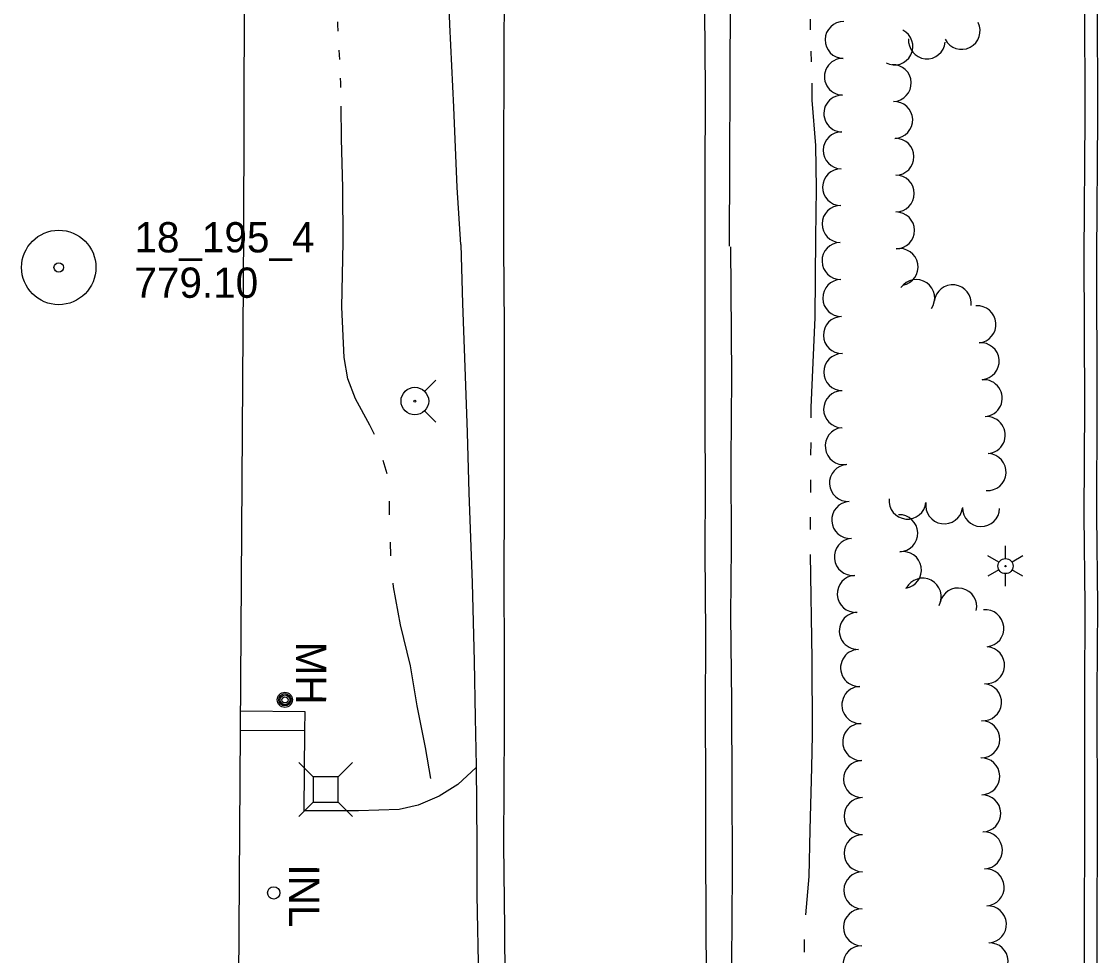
# Model space of a CAD drawing. Extents: x 589250 to 1188077, y 162953 to 363065.
# Drawn here: x 593104.3 to 593317.6, y 184602.8 to 184787.9 of the extents above; entities that cross this region are included whole.
import ezdxf

# ---------------------------------------------------------------- set-up
doc = ezdxf.new("R2010")
doc.units = 0
for name, color, linetype in [('E_DRN', 7, 'Continuous'), ('E_DRN_Text', 7, 'Continuous'), ('E_DWY', 7, 'Continuous'), ('E_LAND_TreeLine_P', 7, 'Continuous'), ('E_LTG', 7, 'Continuous'), ('E_MAP_Limits', 7, 'Continuous'), ('E_MAP_PassPoints', 7, 'Continuous'), ('E_PATH_Sidewalk', 7, 'Continuous'), ('E_RDWY', 7, 'Continuous'), ('E_RDWY_Gravel', 7, 'Continuous'), ('E_UTL_AG_Bold', 7, 'Continuous'), ('E_UTL_MH', 7, 'Continuous'), ('E_UTL_MH_Text', 7, 'Continuous'), ('E_UTL_WHydrant', 7, 'Continuous'), ('E_WTR_FlowLine', 7, 'Continuous')]:
    doc.layers.add(name, color=color, linetype=linetype)

msp = doc.modelspace()

# ---------------------------------------------------------------- linework, layer by layer
at = {"layer": 'E_DRN'}
msp.add_circle((593154.32, 184615.19), 1.22, dxfattribs=at)
at = {"layer": 'E_DWY'}
for p, q in [((593315.1, 184792.7), (593315.15, 184768.86)), ((593317.6, 184792.7), (593317.65, 184768.85)), ((593315.15, 184768.86), (593314.93, 184741.69)), ((593317.65, 184768.85), (593317.43, 184741.67)), ((593314.93, 184741.69), (593315.05, 184711.88)), ((593317.43, 184741.67), (593317.55, 184711.88)), ((593315.05, 184711.88), (593314.96, 184690.08)), ((593317.55, 184711.88), (593317.46, 184690.09)), ((593314.96, 184690.08), (593315.15, 184672.11)), ((593317.46, 184690.09), (593317.65, 184672.11)), ((593315.15, 184672.11), (593315.05, 184654.63)), ((593317.65, 184672.11), (593317.55, 184654.63)), ((593315.05, 184654.63), (593315.08, 184629.13)), ((593317.55, 184654.63), (593317.58, 184629.13)), ((593160.52, 184647.36), (593147.68, 184647.31)), ((593160.39, 184631.48), (593160.52, 184647.36)), ((593194.49, 184640.02), (593190.86, 184636.69)), ((593190.86, 184636.69), (593187.1, 184634.4)), ((593187.1, 184634.4), (593182.97, 184632.56)), ((593182.97, 184632.56), (593179.22, 184631.75)), ((593171.12, 184631.47), (593160.39, 184631.48)), ((593179.22, 184631.75), (593171.12, 184631.47)), ((593315.08, 184629.13), (593315.04, 184607.32)), ((593317.58, 184629.13), (593317.54, 184607.32)), ((593315.04, 184607.32), (593314.95, 184585.39)), ((593317.54, 184607.32), (593317.45, 184585.39))]:
    msp.add_line(p, q, dxfattribs=at)
at = {"layer": 'E_LAND_TreeLine_P'}
for centre, radius, start, end in [((593267.29, 184784.25), 3.65, 89.0211, 269.0211), ((593290.72, 184786.04), 3.65, 207.0338, 27.0338), ((593277.39, 184782.95), 3.65, 242.9433, 62.9433), ((593283.84, 184784.15), 3.65, 174.4807, 354.4807), ((593267.16, 184776.95), 3.65, 89.0153, 269.0153), ((593277.07, 184775.69), 3.65, 272.225, 92.225), ((593267.04, 184769.66), 3.65, 89.0153, 269.0153), ((593277.36, 184768.39), 3.65, 272.225, 92.225), ((593266.92, 184762.36), 3.65, 89.1048, 269.1048), ((593277.62, 184761.1), 3.65, 270.3779, 90.3779), ((593266.8, 184755.06), 3.65, 89.1048, 269.1048), ((593277.67, 184753.8), 3.65, 270.3779, 90.3779), ((593266.69, 184747.76), 3.65, 89.1048, 269.1048), ((593277.72, 184746.5), 3.65, 270.3779, 90.3779), ((593266.7, 184740.44), 3.67, 91.068, 271.068), ((593278.4, 184739.24), 3.67, 280.2883, 100.2883), ((593266.84, 184733.1), 3.67, 91.068, 271.068), ((593281.7, 184733.08), 3.67, 325.293, 145.293), ((593288.94, 184732.04), 3.67, 352.917, 172.917), ((593293.86, 184727.89), 3.67, 274.8859, 94.8859), ((593266.97, 184725.75), 3.67, 91.068, 271.068), ((593294.48, 184720.57), 3.67, 274.8859, 94.8859), ((593267.05, 184718.41), 3.67, 89.7896, 269.7896), ((593295.09, 184713.25), 3.67, 274.6661, 94.6661), ((593267.02, 184711.06), 3.67, 89.7896, 269.7896), ((593295.69, 184705.92), 3.67, 274.6661, 94.6661), ((593267.33, 184703.74), 3.67, 97.5403, 277.5403), ((593295.85, 184698.6), 3.67, 266.2479, 86.2479), ((593268.18, 184696.44), 3.67, 93.5415, 273.5415), ((593268.63, 184689.11), 3.67, 93.5415, 273.5415), ((593279.98, 184692.95), 3.67, 174.4197, 354.4197), ((593287.27, 184692.01), 3.67, 171.1538, 351.1538), ((593278.34, 184686.48), 3.67, 271.8435, 91.8435), ((593294.58, 184691.48), 3.67, 178.6552, 358.6552), ((593269.14, 184681.78), 3.67, 95.3766, 275.3766), ((593279.07, 184679.19), 3.67, 279.4786, 99.4786), ((593269.73, 184674.46), 3.67, 93.2146, 273.2146), ((593282.99, 184673.9), 3.67, 332.2116, 152.2116), ((593290.03, 184671.95), 3.67, 347.2124, 167.2124), ((593270.13, 184667.13), 3.67, 91.99, 271.99), ((593295.41, 184667.63), 3.67, 275.9864, 95.9864), ((593295.54, 184660.32), 3.67, 265.3684, 85.3684), ((593270.38, 184659.78), 3.67, 91.99, 271.99), ((593270.64, 184652.44), 3.67, 91.99, 271.99), ((593294.95, 184652.99), 3.67, 265.3684, 85.3684), ((593294.63, 184645.66), 3.67, 269.1888, 89.1888), ((593270.81, 184645.1), 3.67, 91.3243, 271.3243), ((593270.96, 184637.75), 3.67, 90.9233, 270.9233), ((593294.6, 184638.31), 3.67, 271.5565, 91.5565), ((593294.8, 184630.97), 3.67, 271.5565, 91.5565), ((593271.07, 184630.41), 3.67, 90.1323, 270.1323), ((593271.08, 184623.06), 3.67, 90.1323, 270.1323), ((593295.12, 184623.63), 3.67, 272.5849, 92.5849), ((593271.03, 184615.72), 3.67, 89.3539, 269.3539), ((593295.49, 184616.3), 3.67, 273.3681, 93.3681), ((593270.95, 184608.37), 3.67, 89.3539, 269.3539), ((593295.93, 184608.96), 3.67, 273.3681, 93.3681), ((593270.86, 184601.02), 3.67, 89.3539, 269.3539), ((593296.28, 184601.62), 3.67, 272.5127, 92.5127)]:
    msp.add_arc(centre, radius, start, end, dxfattribs=at)
at = {"layer": 'E_LTG'}
for p, q in [((593299.41, 184681.47), (593299.41, 184683.97)), ((593298.11, 184680.72), (593295.94, 184681.97)), ((593302.87, 184681.97), (593300.71, 184680.72)), ((593298.11, 184679.22), (593295.94, 184677.97)), ((593302.87, 184677.97), (593300.7, 184679.22)), ((593299.4, 184675.97), (593299.41, 184678.47))]:
    msp.add_line(p, q, dxfattribs=at)
for radius in [1.5, 0.125]:
    msp.add_circle((593299.41, 184679.97), radius, dxfattribs=at)
at = {"layer": 'E_MAP_Limits'}
for p, q in [((593148.88, 184966.67), (593148.32, 184745.41)), ((593148.32, 184746.13), (593144.33, 184134.83))]:
    msp.add_line(p, q, dxfattribs=at)
at = {"layer": 'E_MAP_PassPoints'}
for radius in [7.38, 7.38, 0.945, 0.945]:
    msp.add_circle((593111.71, 184739.16), radius, dxfattribs=at)
at = {"layer": 'E_PATH_Sidewalk'}
for p, q in [((593160.59, 184651.07), (593147.7, 184651.24)), ((593160.52, 184647.36), (593160.59, 184651.07))]:
    msp.add_line(p, q, dxfattribs=at)
at = {"layer": 'E_RDWY'}
for p, q in [((593200.05, 184801.47), (593199.97, 184782.99)), ((593239.95, 184774.33), (593239.83, 184790.03)), ((593199.97, 184782.99), (593199.9, 184757.92)), ((593239.88, 184756.35), (593239.95, 184774.33)), ((593199.9, 184757.92), (593199.88, 184743.22)), ((593239.88, 184743.09), (593239.88, 184756.35)), ((593199.88, 184743.22), (593200.01, 184727.44)), ((593239.9, 184725.92), (593239.88, 184743.09)), ((593200.01, 184727.44), (593200.02, 184709.36)), ((593239.89, 184708.97), (593239.9, 184725.92)), ((593200.02, 184709.36), (593199.99, 184692.72)), ((593239.95, 184695.67), (593239.89, 184708.97)), ((593239.86, 184682.89), (593239.95, 184695.67)), ((593199.99, 184692.72), (593199.97, 184677.73)), ((593240.01, 184666.41), (593239.86, 184682.89)), ((593199.97, 184677.73), (593200.03, 184661.84)), ((593239.94, 184650.71), (593240.01, 184666.41)), ((593200.03, 184661.84), (593200.03, 184648.02)), ((593240.02, 184637.12), (593239.94, 184650.71)), ((593200.03, 184648.02), (593199.9, 184624.76)), ((593240, 184624), (593240.02, 184637.12)), ((593199.9, 184624.76), (593200.08, 184608.09)), ((593240.05, 184609.81), (593240, 184624)), ((593240.15, 184586.21), (593240.05, 184609.81)), ((593200.08, 184608.09), (593200.15, 184591.63))]:
    msp.add_line(p, q, dxfattribs=at)
at = {"layer": 'E_RDWY_Gravel'}
for p, q in [((593189.25, 184787.31), (593188.54, 184803.83)), ((593244.83, 184794.23), (593244.63, 184743.38)), ((593190.07, 184770.91), (593189.25, 184787.31)), ((593190.71, 184754.99), (593190.07, 184770.91)), ((593191.41, 184743.72), (593190.71, 184754.99)), ((593191.41, 184743.72), (593191.77, 184732)), ((593245.13, 184717.52), (593244.93, 184743.22)), ((593191.77, 184732), (593192.26, 184717.58)), ((593192.26, 184717.58), (593192.71, 184706.46)), ((593245.04, 184700.65), (593245.13, 184717.52)), ((593192.71, 184706.46), (593193.01, 184694.46)), ((593245.09, 184683.88), (593245.04, 184700.65)), ((593193.01, 184694.46), (593193.67, 184676.64)), ((593244.96, 184670.13), (593245.09, 184683.88)), ((593193.67, 184676.64), (593194.05, 184661.12)), ((593245.16, 184653.15), (593244.96, 184670.13)), ((593194.05, 184661.12), (593194.29, 184649.9)), ((593245.25, 184635.86), (593245.16, 184653.15)), ((593194.29, 184649.9), (593194.49, 184640.38)), ((593194.49, 184640.38), (593194.6, 184624.88)), ((593245.29, 184621.36), (593245.25, 184635.86)), ((593194.6, 184624.88), (593194.57, 184614.74)), ((593245.25, 184608.24), (593245.29, 184621.36)), ((593194.57, 184614.74), (593195, 184595.62)), ((593245.05, 184592.41), (593245.25, 184608.24))]:
    msp.add_line(p, q, dxfattribs=at)
at = {"layer": 'E_UTL_AG_Bold'}
for p, q in [((593162.13, 184638.19), (593159.3, 184641.02)), ((593167.13, 184638.19), (593169.96, 184641.01)), ((593162.13, 184638.19), (593162.12, 184633.19)), ((593167.13, 184638.19), (593162.13, 184638.19)), ((593167.12, 184633.19), (593167.13, 184638.19)), ((593162.12, 184633.19), (593159.29, 184630.36)), ((593162.12, 184633.19), (593167.12, 184633.19)), ((593167.12, 184633.19), (593169.95, 184630.35))]:
    msp.add_line(p, q, dxfattribs=at)
at = {"layer": 'E_UTL_MH'}
for centre, radius in [((593156.54, 184653.47), 1.5), ((593156.54, 184653.47), 1.22), ((593156.55, 184653.46), 0.968), ((593156.56, 184653.44), 0.605)]:
    msp.add_circle(centre, radius, dxfattribs=at)
at = {"layer": 'E_UTL_WHydrant'}
for p, q in [((593184.23, 184714.58), (593186.47, 184716.82)), ((593184.22, 184710.75), (593186.46, 184708.5))]:
    msp.add_line(p, q, dxfattribs=at)
for radius in [2.74, 0.21]:
    msp.add_circle((593182.31, 184712.67), radius, dxfattribs=at)
at = {"layer": 'E_WTR_FlowLine'}
for p, q in [((593167.04, 184787.32), (593167.01, 184787.81)), ((593260.76, 184786.4), (593260.78, 184788.38)), ((593167.12, 184785.96), (593167.04, 184787.32)), ((593260.77, 184786.26), (593260.76, 184786.4)), ((593167.41, 184780.39), (593167.31, 184782.24)), ((593260.97, 184779.92), (593260.9, 184782.04)), ((593167.65, 184775.74), (593167.6, 184776.67)), ((593167.66, 184774.82), (593167.65, 184775.74)), ((593261.09, 184772.33), (593261.07, 184775.69)), ((593167.79, 184764.63), (593167.71, 184771.1)), ((593261.84, 184763.36), (593261.09, 184772.33)), ((593168.03, 184754.96), (593167.79, 184764.63)), ((593261.97, 184754.83), (593261.84, 184763.36)), ((593168.08, 184744.15), (593168.03, 184754.96)), ((593261.8, 184745.06), (593261.97, 184754.83)), ((593261.7, 184729.24), (593261.8, 184745.06)), ((593167.8, 184731.28), (593168.08, 184744.15)), ((593168.28, 184721.3), (593167.8, 184731.28)), ((593260.9, 184711.43), (593261.7, 184729.24)), ((593169.01, 184717.05), (593168.28, 184721.3)), ((593170.53, 184713.13), (593169.01, 184717.05)), ((593173.41, 184707.88), (593170.53, 184713.13)), ((593260.88, 184709.36), (593260.9, 184711.43)), ((593174.3, 184706.02), (593173.41, 184707.88)), ((593260.84, 184701.97), (593260.86, 184704.44)), ((593176.79, 184698.27), (593176.03, 184700.88)), ((593260.8, 184694.58), (593260.82, 184697.05)), ((593177.27, 184691.31), (593177.26, 184692.86)), ((593177.3, 184690.14), (593177.27, 184691.31)), ((593260.76, 184687.19), (593260.77, 184689.66)), ((593177.52, 184681.99), (593177.45, 184684.71)), ((593261.11, 184661.51), (593260.74, 184682.27)), ((593178.08, 184675.86), (593178, 184676.58)), ((593179.47, 184668.31), (593178.08, 184675.86)), ((593181.46, 184660.18), (593179.47, 184668.31)), ((593182.74, 184652.27), (593181.46, 184660.18)), ((593261.13, 184647.04), (593261.11, 184661.51)), ((593184.39, 184644.01), (593182.74, 184652.27)), ((593261.13, 184646.55), (593261.13, 184647.04)), ((593261.03, 184640.02), (593261.13, 184646.55)), ((593185.45, 184637.88), (593184.39, 184644.01)), ((593260.71, 184627.71), (593261.03, 184640.02)), ((593260.47, 184618.43), (593260.71, 184627.71)), ((593259.83, 184610.87), (593260.47, 184618.43)), ((593259.55, 184603.48), (593259.59, 184605.95))]:
    msp.add_line(p, q, dxfattribs=at)

# ---------------------------------------------------------------- texts
at = {"layer": 'E_DRN_Text'}
msp.add_text('INL', height=6, rotation=269.8809, dxfattribs=at).set_placement((593157.39, 184620.85))
at = {"layer": 'E_MAP_PassPoints'}
for s, p in [('18_195_4', (593126.71, 184742.14)), ('18_195_4', (593126.71, 184742.14)), ('779.10', (593126.71, 184733.14)), ('779.10', (593126.71, 184733.14))]:
    msp.add_text(s, height=6, dxfattribs=at).set_placement(p)
at = {"layer": 'E_UTL_MH_Text'}
msp.add_text('MH', height=6, rotation=269.8809, dxfattribs=at).set_placement((593158.75, 184665.01))

doc.saveas('drawing.dxf')
